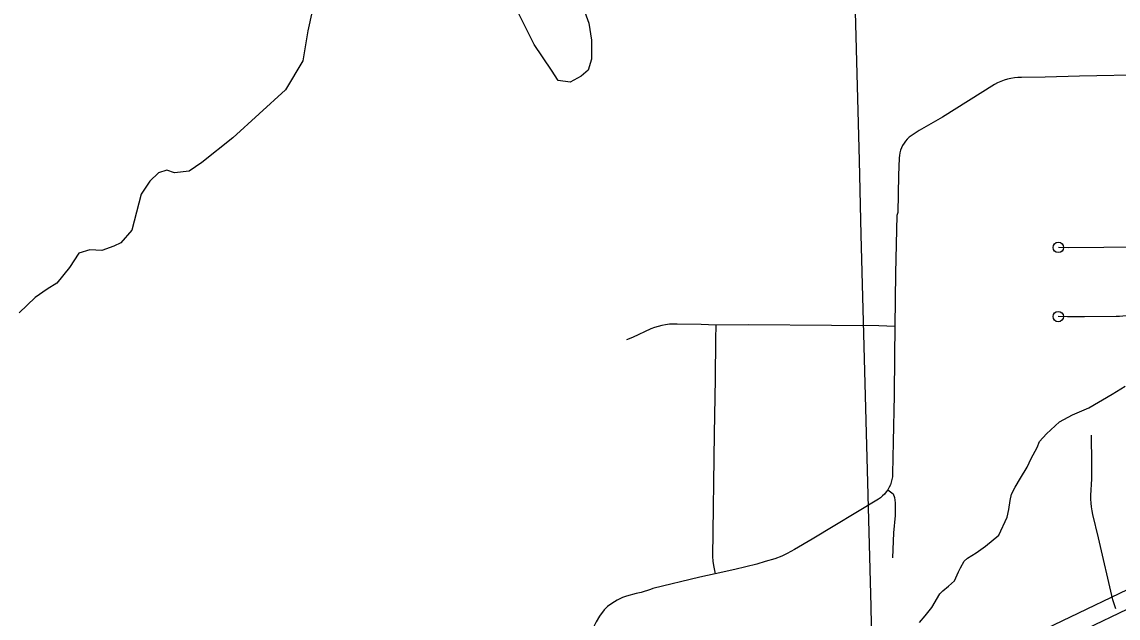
# Model space of a CAD drawing. Extents: x -19 to 366, y -4 to 359.
# Drawn here: x 148.706 to 149.699, y 186.203 to 186.743 of the extents above; entities that cross this region are included whole.
import ezdxf

# ---------------------------------------------------------------- set-up
doc = ezdxf.new("R2010")
doc.units = 0
for name, color, linetype in [('R_Exist Surface Annot', 7, 'Continuous'), ('R_Striping', 7, 'Continuous'), ('R_Temp Easement', 7, 'Continuous'), ('Sheet Fence', 7, 'Continuous')]:
    doc.layers.add(name, color=color, linetype=linetype)

msp = doc.modelspace()

# ---------------------------------------------------------------- linework, layer by layer
at = {"layer": 'R_Exist Surface Annot'}
for points in [[(149.40237, 186.08435), (149.45076, 186.10726), (149.48075, 186.12111), (149.62623, 186.19012), (149.73698, 186.24318), (149.74864, 186.249), (149.76143, 186.25504), (149.77684, 186.26255), (149.79676, 186.27258), (149.81671, 186.28286), (149.86137, 186.30675), (149.92648, 186.34256), (149.99969, 186.38254), (150.03075, 186.39974), (150.0592, 186.41688)], [(150.06751, 186.40309), (150.03881, 186.38579), (150.00745, 186.36843), (149.93421, 186.32844), (149.86904, 186.2926), (149.8242, 186.26861), (149.80407, 186.25823), (149.78399, 186.24813), (149.7684, 186.24052), (149.75567, 186.23451), (149.74405, 186.22872), (149.63316, 186.17559), (149.48757, 186.10653), (149.45758, 186.09268), (149.40926, 186.0698)]]:
    msp.add_lwpolyline(points, dxfattribs=at)
at = {"layer": 'R_Striping'}
for points in [[(149.72652, 186.69536), (149.66406, 186.69411), (149.63275, 186.69326), (149.6113, 186.693), (149.60811, 186.69289), (149.60494, 186.69257), (149.60179, 186.69205), (149.59868, 186.69133), (149.59563, 186.69041), (149.59263, 186.68929), (149.58971, 186.68799), (149.58689, 186.68651), (149.53972, 186.65695), (149.51879, 186.64487), (149.51149, 186.64024), (149.50964, 186.63877), (149.50791, 186.63713), (149.50633, 186.63535), (149.50494, 186.63343), (149.5037, 186.6314), (149.50265, 186.62926), (149.5018, 186.62705), (149.50115, 186.62476), (149.5007, 186.62242), (149.50046, 186.62006), (149.49994, 186.60426), (149.49943, 186.57062), (149.49828, 186.56779), (149.49733, 186.51561), (149.49705, 186.49186), (149.49648, 186.46741)], [(149.71759, 186.53926), (149.65433, 186.53857), (149.64477, 186.53901)], [(149.72888, 186.48869), (149.72019, 186.48242), (149.71755, 186.48099), (149.71485, 186.47974), (149.71203, 186.47869), (149.70917, 186.47783), (149.70625, 186.47717), (149.70328, 186.47671), (149.70031, 186.47646), (149.6973, 186.47641), (149.66837, 186.47618), (149.65307, 186.47612), (149.64472, 186.47636)], [(149.33452, 186.46866), (149.321, 186.4692), (149.29939, 186.46962), (149.29589, 186.46959), (149.29241, 186.46935), (149.28894, 186.46891), (149.28553, 186.46826), (149.28214, 186.46742), (149.27881, 186.46637), (149.27556, 186.46514), (149.25905, 186.45727), (149.25335, 186.45527)], [(149.33452, 186.46866), (149.33419, 186.45584), (149.33384, 186.41983), (149.33296, 186.37015), (149.33145, 186.25898), (149.33179, 186.25491), (149.33236, 186.25086), (149.33396, 186.24315)], [(149.49648, 186.46741), (149.48218, 186.46792), (149.43912, 186.46814), (149.36414, 186.46884), (149.33452, 186.46866)], [(149.49648, 186.46741), (149.49638, 186.44044), (149.4959, 186.40504)], [(149.4959, 186.40504), (149.49517, 186.36299), (149.49464, 186.33383), (149.49446, 186.33132), (149.49403, 186.32883), (149.49342, 186.32639), (149.49257, 186.32402), (149.49152, 186.32173), (149.49026, 186.31954)], [(149.697, 186.21152), (149.69407, 186.21971), (149.68119, 186.2759), (149.67606, 186.29701), (149.6753, 186.30042), (149.67475, 186.30388), (149.6744, 186.30736), (149.67425, 186.31086), (149.67431, 186.31435), (149.67507, 186.32948), (149.67513, 186.3434), (149.67477, 186.36894)], [(149.49026, 186.31954), (149.48888, 186.31751), (149.4873, 186.31561), (149.48555, 186.31386), (149.48368, 186.31226), (149.48166, 186.31083), (149.42171, 186.2748), (149.40555, 186.26534)], [(149.49026, 186.31954), (149.49499, 186.3159), (149.49628, 186.31238), (149.49703, 186.30764), (149.49679, 186.29609), (149.49548, 186.28051), (149.49438, 186.25789)], [(149.40555, 186.26534), (149.3992, 186.26176), (149.39408, 186.25944), (149.38778, 186.25702), (149.37924, 186.25438)], [(149.37924, 186.25438), (149.37163, 186.25215), (149.35155, 186.2472), (149.33396, 186.24315)], [(149.33396, 186.24315), (149.32001, 186.24015), (149.27735, 186.22993), (149.27507, 186.2292)], [(149.27507, 186.2292), (149.26665, 186.22649), (149.2623, 186.22562), (149.25338, 186.22303), (149.24984, 186.22185), (149.24512, 186.21956), (149.24005, 186.21646), (149.23639, 186.21373), (149.23336, 186.21061), (149.22914, 186.20507), (149.22593, 186.19984), (149.22393, 186.19558), (149.22078, 186.18753), (149.2199, 186.18388), (149.21914, 186.17902), (149.21861, 186.17056), (149.21869, 186.14488), (149.21853, 186.13362)]]:
    msp.add_lwpolyline(points, dxfattribs=at)
for centre in [(149.64477, 186.53901), (149.64472, 186.47636)]:
    msp.add_circle(centre, 0.00473, dxfattribs=at)
at = {"layer": 'R_Temp Easement'}
for points in [[(149.21172, 186.76312), (149.21946, 186.7422), (149.22178, 186.72671), (149.22178, 186.70967), (149.21868, 186.6996), (149.21249, 186.69418), (149.20243, 186.68876), (149.19159, 186.69031), (149.18539, 186.6996), (149.16991, 186.72284), (149.15598, 186.75073)], [(148.96863, 186.75305), (148.96476, 186.73523), (148.96012, 186.70812), (148.94463, 186.68179), (148.89663, 186.63841), (148.86877, 186.61595), (148.85715, 186.6082), (148.84399, 186.60665), (148.83702, 186.60898), (148.82928, 186.60665), (148.82154, 186.59891), (148.8138, 186.58729), (148.80528, 186.55475), (148.79522, 186.54314), (148.78903, 186.54004), (148.77819, 186.53616), (148.76735, 186.53694), (148.75729, 186.53384), (148.74877, 186.52067), (148.73716, 186.50673), (148.72864, 186.50131), (148.7178, 186.49356), (148.7031, 186.47962)], [(149.51904, 186.19917), (149.5242, 186.20536), (149.53009, 186.21271), (149.53739, 186.22503), (149.53998, 186.22775), (149.54518, 186.23204), (149.55074, 186.2371), (149.55435, 186.24516), (149.55616, 186.24862), (149.55943, 186.25477), (149.5624, 186.2575), (149.57024, 186.26223), (149.5788, 186.2685), (149.5907, 186.27827), (149.59828, 186.29477), (149.60002, 186.30165), (149.60098, 186.30965), (149.60236, 186.31538), (149.60563, 186.32191), (149.61037, 186.32999), (149.61658, 186.34001), (149.62019, 186.34768), (149.62565, 186.35768), (149.6278, 186.36305), (149.63408, 186.37003), (149.64595, 186.38093), (149.65753, 186.38727), (149.67253, 186.39369), (149.69344, 186.40593), (149.70538, 186.41342)]]:
    msp.add_lwpolyline(points, dxfattribs=at)
at = {"layer": 'Sheet Fence'}
for points in [[(154.11585, 1.87092), (153.9063, 10.48743), (153.69602, 19.10409), (153.48501, 27.72087), (153.27327, 36.3378), (153.0608, 44.95486), (152.84759, 53.57206), (152.63366, 62.1894), (152.419, 70.80688), (152.20362, 79.42449), (151.98751, 88.04225), (151.77068, 96.66014), (151.55312, 105.27817), (151.33484, 113.89634), (151.11584, 122.51465), (150.89612, 131.13311), (150.67568, 139.7517), (150.45452, 148.37043), (150.23264, 156.98931), (150.01005, 165.60832), (149.78674, 174.22748), (149.56272, 182.84677), (149.33799, 191.46621), (149.11254, 200.0858), (148.88638, 208.70552), (148.65952, 217.32539), (148.43194, 225.9454), (148.20366, 234.56555), (147.97466, 243.18584), (147.74497, 251.80628), (147.51457, 260.42687), (147.28346, 269.04759), (147.05165, 277.66846), (146.81914, 286.28948), (146.58593, 294.91064), (146.35202, 303.53194), (146.11742, 312.15339), (145.88211, 320.77499), (145.64611, 329.39673), (145.40941, 338.01861), (145.17202, 346.64065)], [(0, 180.89994), (7.12284, 180.90436), (14.24566, 180.9176), (21.36847, 180.93968), (28.49124, 180.97058), (35.61397, 181.01031), (42.73664, 181.05888), (49.85925, 181.11627), (56.98178, 181.18249), (64.10422, 181.25754), (71.22656, 181.34142), (78.3488, 181.43413), (85.47091, 181.53567), (92.5929, 181.64603), (99.71474, 181.76523), (106.83643, 181.89325), (113.95795, 182.0301), (121.0793, 182.17578), (128.20046, 182.33029), (135.32143, 182.49362), (142.44218, 182.66579), (149.56272, 182.84677), (156.68303, 183.03659), (163.8031, 183.23523), (170.92291, 183.4427), (178.04247, 183.65899), (185.16175, 183.88411), (192.28074, 184.11805), (199.39944, 184.36082), (206.51784, 184.61242), (213.63591, 184.87283), (220.75366, 185.14207), (227.87107, 185.42014), (234.98813, 185.70702), (242.10483, 186.00273), (249.22115, 186.30726), (256.33709, 186.62061), (263.45264, 186.94279), (270.56779, 187.27378), (277.68251, 187.61359), (284.79682, 187.96222), (291.91068, 188.31967), (299.02409, 188.68594), (306.13705, 189.06103), (313.24954, 189.44494), (320.36154, 189.83766), (327.47305, 190.23919), (334.58406, 190.64954), (341.69455, 191.06871)]]:
    msp.add_spline(points, degree=3, dxfattribs=at)

doc.saveas('drawing.dxf')
